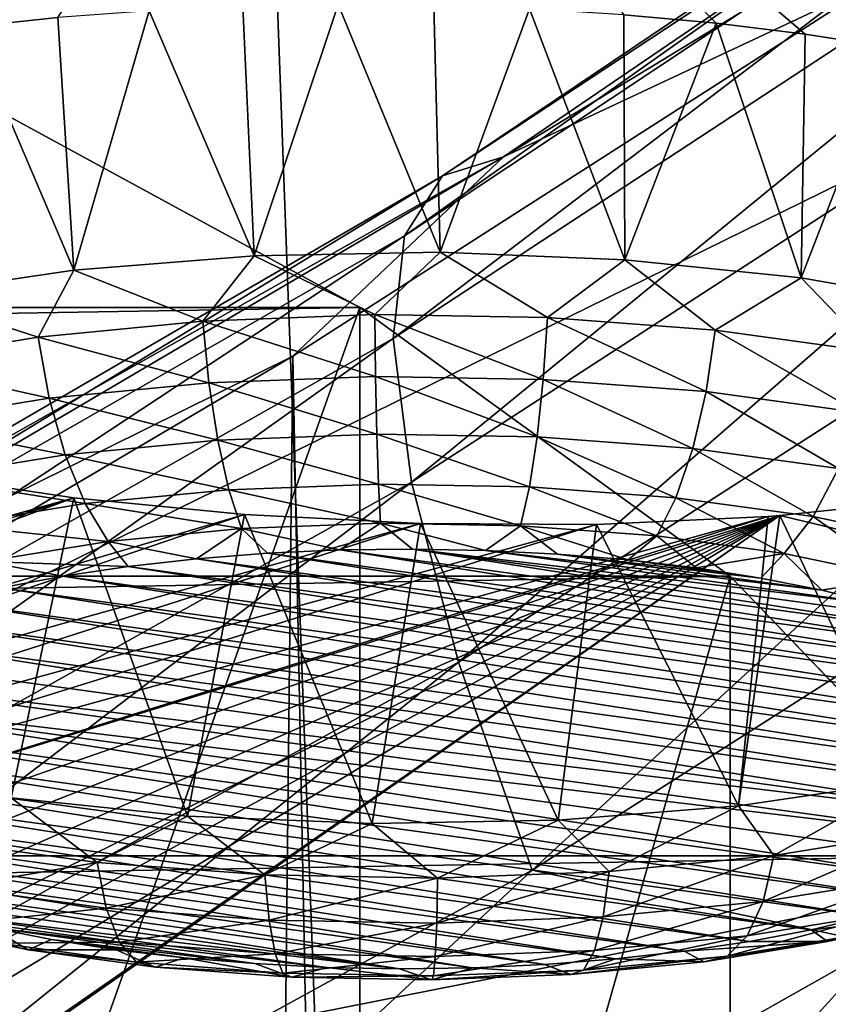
# Model space of a CAD drawing. Header units: millimetres. Extents: x -24 to 24, y 0 to 188.
# Tile 286 of 460: x 8.788 to 9.744, y 137.788 to 138.952. Entities that reach past the tile are written whole.
import ezdxf

# ---------------------------------------------------------------- set-up
doc = ezdxf.new("R2010")
doc.units = ezdxf.units.MM
doc.header["$LTSCALE"] = 58.620611
for name, color, linetype in [('160', 7, 'CONTINUOUS'), ('165', 7, 'CONTINUOUS'), ('169', 7, 'CONTINUOUS'), ('170', 7, 'CONTINUOUS'), ('227', 7, 'CONTINUOUS'), ('279', 7, 'CONTINUOUS'), ('285', 7, 'CONTINUOUS'), ('286', 7, 'CONTINUOUS'), ('287', 7, 'CONTINUOUS'), ('288', 7, 'CONTINUOUS'), ('289', 7, 'CONTINUOUS'), ('31', 7, 'CONTINUOUS'), ('346', 7, 'CONTINUOUS')]:
    doc.layers.add(name, color=color, linetype=linetype)

msp = doc.modelspace()

# ---------------------------------------------------------------- linework, layer by layer
at = {"layer": '160', "color": 7, "linetype": 'CONTINUOUS'}
for points in [[(9.1105, 138.5537, 207.7421), (9.6629, 110.1413, 116.6767), (9.801, 138.9969, 207.9465), (9.1105, 138.5537, 207.7421)], [(9.6629, 110.1413, 116.6767), (10.5271, 110.607, 116.5299), (9.801, 138.9969, 207.9465), (9.6629, 110.1413, 116.6767)], [(8.4286, 138.1523, 207.5564), (8.7983, 109.7218, 116.809), (9.1105, 138.5537, 207.7421), (8.4286, 138.1523, 207.5564)], [(8.7983, 109.7218, 116.809), (9.6629, 110.1413, 116.6767), (9.1105, 138.5537, 207.7421), (8.7983, 109.7218, 116.809)], [(7.935, 109.3477, 116.9269), (8.7983, 109.7218, 116.809), (8.4286, 138.1523, 207.5564), (7.935, 109.3477, 116.9269)]]:
    msp.add_3dface(points, dxfattribs=at)
at = {"layer": '165', "color": 7, "linetype": 'CONTINUOUS'}
for points in [[(13.2011, 140.4506, 117.4982), (6.8726, 137.3402, 108.0969), (4.401, 140.4837, 117.4356), (13.2011, 140.4506, 117.4982)], [(13.1804, 137.3414, 108.1005), (6.8726, 137.3402, 108.0969), (13.2011, 140.4506, 117.4982), (13.1804, 137.3414, 108.1005)]]:
    msp.add_3dface(points, dxfattribs=at)
at = {"layer": '169', "color": 7, "linetype": 'CONTINUOUS'}
for points in [[(10.6996, 133.9622, 212.1443), (8.6714, 133.6929, 211.2902), (10.6344, 138.2221, 210.7215), (10.6996, 133.9622, 212.1443)], [(10.6344, 138.2221, 210.7215), (8.6714, 133.6929, 211.2902), (9.9362, 137.7099, 210.5408), (10.6344, 138.2221, 210.7215)]]:
    msp.add_3dface(points, dxfattribs=at)
at = {"layer": '170', "color": 7, "linetype": 'CONTINUOUS'}
for points in [[(9.3596, 138.7896, 208.1598), (10.5202, 139.58, 208.5283), (9.2873, 138.767, 208.5011), (9.3596, 138.7896, 208.1598)], [(10.5202, 139.58, 208.5283), (10.4453, 139.5464, 208.8681), (9.2873, 138.767, 208.5011), (10.5202, 139.58, 208.5283)], [(9.3596, 138.7896, 208.1598), (10.4982, 139.4832, 208.1704), (10.5202, 139.58, 208.5283), (9.3596, 138.7896, 208.1598)], [(10.4007, 139.4661, 209.2195), (9.2424, 138.696, 208.8544), (10.4453, 139.5464, 208.8681), (10.4007, 139.4661, 209.2195)], [(10.4453, 139.5464, 208.8681), (9.2424, 138.696, 208.8544), (9.2873, 138.767, 208.5011), (10.4453, 139.5464, 208.8681)], [(9.801, 138.9969, 207.9465), (10.4982, 139.4832, 208.1704), (9.3596, 138.7896, 208.1598), (9.801, 138.9969, 207.9465)], [(10.3913, 139.3376, 209.5694), (9.2293, 138.5746, 209.2067), (10.4007, 139.4661, 209.2195), (10.3913, 139.3376, 209.5694)], [(10.4007, 139.4661, 209.2195), (9.2293, 138.5746, 209.2067), (9.2424, 138.696, 208.8544), (10.4007, 139.4661, 209.2195)], [(10.3913, 139.3376, 209.5694), (9.2507, 138.4047, 209.5435), (9.2293, 138.5746, 209.2067), (10.3913, 139.3376, 209.5694)], [(10.4196, 139.1632, 209.9034), (9.2507, 138.4047, 209.5435), (10.3913, 139.3376, 209.5694), (10.4196, 139.1632, 209.9034)], [(10.4196, 139.1632, 209.9034), (9.3063, 138.1922, 209.8509), (9.2507, 138.4047, 209.5435), (10.4196, 139.1632, 209.9034)], [(10.4852, 138.9491, 210.2078), (9.3063, 138.1922, 209.8509), (10.4196, 139.1632, 209.9034), (10.4852, 138.9491, 210.2078)], [(9.1105, 138.5537, 207.7421), (9.801, 138.9969, 207.9465), (9.3596, 138.7896, 208.1598), (9.1105, 138.5537, 207.7421)], [(10.4852, 138.9491, 210.2078), (9.3933, 137.9463, 210.1173), (9.3063, 138.1922, 209.8509), (10.4852, 138.9491, 210.2078)], [(10.5848, 138.7046, 210.4709), (9.3933, 137.9463, 210.1173), (10.4852, 138.9491, 210.2078), (10.5848, 138.7046, 210.4709)], [(8.147, 138.0767, 207.8256), (9.3596, 138.7896, 208.1598), (8.0791, 138.0651, 208.1683), (8.147, 138.0767, 207.8256)], [(9.3596, 138.7896, 208.1598), (9.2873, 138.767, 208.5011), (8.0791, 138.0651, 208.1683), (9.3596, 138.7896, 208.1598)], [(8.147, 138.0767, 207.8256), (9.1105, 138.5537, 207.7421), (9.3596, 138.7896, 208.1598), (8.147, 138.0767, 207.8256)], [(9.2424, 138.696, 208.8544), (8.0353, 138.0036, 208.5236), (9.2873, 138.767, 208.5011), (9.2424, 138.696, 208.8544)], [(9.2873, 138.767, 208.5011), (8.0353, 138.0036, 208.5236), (8.0791, 138.0651, 208.1683), (9.2873, 138.767, 208.5011)], [(10.5848, 138.7046, 210.4709), (9.8062, 137.8581, 210.4176), (9.3933, 137.9463, 210.1173), (10.5848, 138.7046, 210.4709)], [(9.2293, 138.5746, 209.2067), (8.0197, 137.8895, 208.8782), (9.2424, 138.696, 208.8544), (9.2293, 138.5746, 209.2067)], [(9.2424, 138.696, 208.8544), (8.0197, 137.8895, 208.8782), (8.0353, 138.0036, 208.5236), (9.2424, 138.696, 208.8544)], [(9.2293, 138.5746, 209.2067), (8.0348, 137.7243, 209.2177), (8.0197, 137.8895, 208.8782), (9.2293, 138.5746, 209.2067)], [(9.2507, 138.4047, 209.5435), (8.0348, 137.7243, 209.2177), (9.2293, 138.5746, 209.2067), (9.2507, 138.4047, 209.5435)], [(8.4286, 138.1523, 207.5564), (9.1105, 138.5537, 207.7421), (8.147, 138.0767, 207.8256), (8.4286, 138.1523, 207.5564)], [(9.2507, 138.4047, 209.5435), (8.0806, 137.5137, 209.5281), (8.0348, 137.7243, 209.2177), (9.2507, 138.4047, 209.5435)], [(9.3063, 138.1922, 209.8509), (8.0806, 137.5137, 209.5281), (9.2507, 138.4047, 209.5435), (9.3063, 138.1922, 209.8509)], [(9.3063, 138.1922, 209.8509), (8.1546, 137.267, 209.7975), (8.0806, 137.5137, 209.5281), (9.3063, 138.1922, 209.8509)], [(9.3933, 137.9463, 210.1173), (8.1546, 137.267, 209.7975), (9.3063, 138.1922, 209.8509), (9.3933, 137.9463, 210.1173)], [(9.3933, 137.9463, 210.1173), (8.5193, 137.1319, 210.0816), (8.1546, 137.267, 209.7975), (9.3933, 137.9463, 210.1173)], [(9.8062, 137.8581, 210.4176), (8.5193, 137.1319, 210.0816), (9.3933, 137.9463, 210.1173), (9.8062, 137.8581, 210.4176)], [(9.8062, 137.8581, 210.4176), (9.2442, 137.2428, 210.3763), (8.5193, 137.1319, 210.0816), (9.8062, 137.8581, 210.4176)], [(9.9362, 137.7099, 210.5408), (9.2442, 137.2428, 210.3763), (9.8062, 137.8581, 210.4176), (9.9362, 137.7099, 210.5408)]]:
    msp.add_3dface(points, dxfattribs=at)
at = {"layer": '227', "color": 7, "linetype": 'CONTINUOUS'}
for points in [[(9.1899, 138.6114, 237.8494), (8.6366, 138.9125, 238.8042), (-9.1899, 138.6114, 237.8494), (9.1899, 138.6114, 237.8494)], [(9.6276, 138.2937, 236.8416), (9.1899, 138.6114, 237.8494), (-9.6276, 138.2937, 236.8416), (9.6276, 138.2937, 236.8416)], [(-9.6276, 138.2937, 236.8416), (9.1899, 138.6114, 237.8494), (-9.1899, 138.6114, 237.8494), (-9.6276, 138.2937, 236.8416)], [(9.9443, 137.9631, 235.7933), (9.6276, 138.2937, 236.8416), (-9.9443, 137.9631, 235.7933), (9.9443, 137.9631, 235.7933)], [(-9.9443, 137.9631, 235.7933), (9.6276, 138.2937, 236.8416), (-9.6276, 138.2937, 236.8416), (-9.9443, 137.9631, 235.7933)], [(10.1359, 137.624, 234.7178), (9.9443, 137.9631, 235.7933), (-10.1359, 137.624, 234.7178), (10.1359, 137.624, 234.7178)], [(-10.1359, 137.624, 234.7178), (9.9443, 137.9631, 235.7933), (-9.9443, 137.9631, 235.7933), (-10.1359, 137.624, 234.7178)]]:
    msp.add_3dface(points, dxfattribs=at)
at = {"layer": '279', "color": 7, "linetype": 'CONTINUOUS'}
for points in [[(7.4242, 139.666, 251.6695), (6.8428, 138.865, 248.8357), (9.1452, 139.4213, 250.8932), (7.4242, 139.666, 251.6695)], [(9.1452, 139.4213, 250.8932), (6.8428, 138.865, 248.8357), (8.1951, 138.8062, 248.7339), (9.1452, 139.4213, 250.8932)], [(8.304, 138.8534, 248.9155), (9.1452, 139.4213, 250.8932), (8.1951, 138.8062, 248.7339), (8.304, 138.8534, 248.9155)], [(8.4506, 138.8955, 249.0786), (9.1452, 139.4213, 250.8932), (8.304, 138.8534, 248.9155), (8.4506, 138.8955, 249.0786)], [(8.6299, 138.9299, 249.2132), (9.1452, 139.4213, 250.8932), (8.4506, 138.8955, 249.0786), (8.6299, 138.9299, 249.2132)], [(8.7288, 138.9434, 249.2672), (9.1452, 139.4213, 250.8932), (8.6299, 138.9299, 249.2132), (8.7288, 138.9434, 249.2672)], [(8.8328, 138.9542, 249.3115), (9.1452, 139.4213, 250.8932), (8.7288, 138.9434, 249.2672), (8.8328, 138.9542, 249.3115)], [(10.7782, 139.1269, 249.9597), (9.1452, 139.4213, 250.8932), (10.083, 138.8563, 249.0404), (10.7782, 139.1269, 249.9597)], [(10.083, 138.8563, 249.0404), (9.1452, 139.4213, 250.8932), (10.0015, 138.8795, 249.1156), (10.083, 138.8563, 249.0404)], [(10.0015, 138.8795, 249.1156), (9.1452, 139.4213, 250.8932), (9.9127, 138.9004, 249.1827), (10.0015, 138.8795, 249.1156)], [(9.9127, 138.9004, 249.1827), (9.1452, 139.4213, 250.8932), (9.8173, 138.9188, 249.2412), (9.9127, 138.9004, 249.1827)], [(9.8173, 138.9188, 249.2412), (9.1452, 139.4213, 250.8932), (9.7164, 138.9345, 249.2902), (9.8173, 138.9188, 249.2412)], [(9.7164, 138.9345, 249.2902), (9.1452, 139.4213, 250.8932), (9.6109, 138.9475, 249.3296), (9.7164, 138.9345, 249.2902)], [(9.6109, 138.9475, 249.3296), (9.1452, 139.4213, 250.8932), (9.5019, 138.9575, 249.3588), (9.6109, 138.9475, 249.3296)], [(8.8514, 138.3865, 247.2213), (8.6618, 138.4149, 247.3049), (7.5516, 138.0213, 245.4662), (8.8514, 138.3865, 247.2213)], [(7.6767, 138.0102, 245.4481), (8.8514, 138.3865, 247.2213), (7.5516, 138.0213, 245.4662), (7.6767, 138.0102, 245.4481)], [(7.7993, 137.9966, 245.4185), (8.8514, 138.3865, 247.2213), (7.6767, 138.0102, 245.4481), (7.7993, 137.9966, 245.4185)], [(9.0534, 138.3666, 247.1725), (8.8514, 138.3865, 247.2213), (7.7993, 137.9966, 245.4185), (9.0534, 138.3666, 247.1725)], [(9.6864, 138.3653, 247.2506), (10.7859, 138.1028, 246.4183), (9.865, 138.3843, 247.343), (9.6864, 138.3653, 247.2506)], [(7.9182, 137.9805, 245.3777), (9.0534, 138.3666, 247.1725), (7.7993, 137.9966, 245.4185), (7.9182, 137.9805, 245.3777)], [(9.2614, 138.3559, 247.16), (9.0534, 138.3666, 247.1725), (7.9182, 137.9805, 245.3777), (9.2614, 138.3559, 247.16)], [(9.6726, 138.3642, 247.245), (9.4695, 138.3549, 247.1841), (8.141, 137.9415, 245.2642), (9.6726, 138.3642, 247.245)], [(8.2429, 137.919, 245.1924), (9.6726, 138.3642, 247.245), (8.141, 137.9415, 245.2642), (8.2429, 137.919, 245.1924)], [(9.6864, 138.3653, 247.2506), (9.6726, 138.3642, 247.245), (8.2429, 137.919, 245.1924), (9.6864, 138.3653, 247.2506)], [(8.3373, 137.8947, 245.1115), (9.6864, 138.3653, 247.2506), (8.2429, 137.919, 245.1924), (8.3373, 137.8947, 245.1115)], [(8.4232, 137.8688, 245.0221), (9.6864, 138.3653, 247.2506), (8.3373, 137.8947, 245.1115), (8.4232, 137.8688, 245.0221)], [(8.5001, 137.8416, 244.925), (9.6864, 138.3653, 247.2506), (8.4232, 137.8688, 245.0221), (8.5001, 137.8416, 244.925)], [(8.5671, 137.8133, 244.8211), (9.6864, 138.3653, 247.2506), (8.5001, 137.8416, 244.925), (8.5671, 137.8133, 244.8211)], [(8.6236, 137.7843, 244.7114), (9.6864, 138.3653, 247.2506), (8.5671, 137.8133, 244.8211), (8.6236, 137.7843, 244.7114)], [(8.669, 137.755, 244.5976), (9.6864, 138.3653, 247.2506), (8.6236, 137.7843, 244.7114), (8.669, 137.755, 244.5976)], [(8.7249, 137.6978, 244.3658), (9.6864, 138.3653, 247.2506), (8.669, 137.755, 244.5976), (8.7249, 137.6978, 244.3658)], [(8.7262, 137.6957, 244.3568), (9.6864, 138.3653, 247.2506), (8.7249, 137.6978, 244.3658), (8.7262, 137.6957, 244.3568)], [(9.6864, 138.3653, 247.2506), (8.7262, 137.6957, 244.3568), (10.7859, 138.1028, 246.4183), (9.6864, 138.3653, 247.2506)], [(8.0325, 137.9621, 245.3261), (9.2614, 138.3559, 247.16), (7.9182, 137.9805, 245.3777), (8.0325, 137.9621, 245.3261)], [(9.4695, 138.3549, 247.1841), (9.2614, 138.3559, 247.16), (8.0325, 137.9621, 245.3261), (9.4695, 138.3549, 247.1841)], [(8.141, 137.9415, 245.2642), (9.4695, 138.3549, 247.1841), (8.0325, 137.9621, 245.3261), (8.141, 137.9415, 245.2642)], [(8.7262, 137.6957, 244.3568), (9.5781, 137.4602, 243.6099), (10.7859, 138.1028, 246.4183), (8.7262, 137.6957, 244.3568)], [(10.7859, 138.1028, 246.4183), (9.5781, 137.4602, 243.6099), (11.8022, 137.8132, 245.4991), (10.7859, 138.1028, 246.4183)], [(9.5781, 137.4602, 243.6099), (10.3618, 137.2048, 242.8014), (11.8022, 137.8132, 245.4991), (9.5781, 137.4602, 243.6099)]]:
    msp.add_3dface(points, dxfattribs=at)
at = {"layer": '285', "color": 7, "linetype": 'CONTINUOUS'}
for points in [[(9.164, 138.9695, 249.383), (9.0514, 138.9673, 249.3697), (9.0647, 138.6726, 249.4369), (9.164, 138.9695, 249.383)], [(9.2846, 138.6767, 249.4501), (9.164, 138.9695, 249.383), (9.0647, 138.6726, 249.4369), (9.2846, 138.6767, 249.4501)], [(9.2773, 138.9685, 249.3856), (9.164, 138.9695, 249.383), (9.2846, 138.6767, 249.4501), (9.2773, 138.9685, 249.3856)], [(9.3903, 138.9645, 249.3775), (9.2773, 138.9685, 249.3856), (9.2846, 138.6767, 249.4501), (9.3903, 138.9645, 249.3775)], [(8.9406, 138.9622, 249.3458), (8.8328, 138.9542, 249.3115), (8.8517, 138.6556, 249.3832), (8.9406, 138.9622, 249.3458)], [(9.0647, 138.6726, 249.4369), (8.9406, 138.9622, 249.3458), (8.8517, 138.6556, 249.3832), (9.0647, 138.6726, 249.4369)], [(9.0514, 138.9673, 249.3697), (8.9406, 138.9622, 249.3458), (9.0647, 138.6726, 249.4369), (9.0514, 138.9673, 249.3697)], [(9.503, 138.6678, 249.422), (9.3903, 138.9645, 249.3775), (9.2846, 138.6767, 249.4501), (9.503, 138.6678, 249.422)], [(9.5019, 138.9575, 249.3588), (9.3903, 138.9645, 249.3775), (9.503, 138.6678, 249.422), (9.5019, 138.9575, 249.3588)], [(9.6109, 138.9475, 249.3296), (9.5019, 138.9575, 249.3588), (9.503, 138.6678, 249.422), (9.6109, 138.9475, 249.3296)], [(8.8328, 138.9542, 249.3115), (8.7288, 138.9434, 249.2672), (8.8517, 138.6556, 249.3832), (8.8328, 138.9542, 249.3115)], [(9.7114, 138.6464, 249.3539), (9.6109, 138.9475, 249.3296), (9.503, 138.6678, 249.422), (9.7114, 138.6464, 249.3539)], [(9.7164, 138.9345, 249.2902), (9.6109, 138.9475, 249.3296), (9.7114, 138.6464, 249.3539), (9.7164, 138.9345, 249.2902)], [(8.8517, 138.6556, 249.3832), (8.7288, 138.9434, 249.2672), (8.6538, 138.6265, 249.2908), (8.8517, 138.6556, 249.3832)], [(9.8173, 138.9188, 249.2412), (9.7164, 138.9345, 249.2902), (9.7114, 138.6464, 249.3539), (9.8173, 138.9188, 249.2412)], [(9.9019, 138.6131, 249.2483), (9.8173, 138.9188, 249.2412), (9.7114, 138.6464, 249.3539), (9.9019, 138.6131, 249.2483)]]:
    msp.add_3dface(points, dxfattribs=at)
at = {"layer": '286', "color": 7, "linetype": 'CONTINUOUS'}
for points in [[(9.2846, 138.6767, 249.4501), (9.0647, 138.6726, 249.4369), (9.2073, 138.6031, 249.4571), (9.2846, 138.6767, 249.4501)], [(9.4115, 138.5994, 249.4457), (9.2846, 138.6767, 249.4501), (9.2073, 138.6031, 249.4571), (9.4115, 138.5994, 249.4457)], [(9.503, 138.6678, 249.422), (9.2846, 138.6767, 249.4501), (9.4115, 138.5994, 249.4457), (9.503, 138.6678, 249.422)], [(9.0647, 138.6726, 249.4369), (8.8517, 138.6556, 249.3832), (9.0043, 138.5953, 249.4326), (9.0647, 138.6726, 249.4369)], [(9.2073, 138.6031, 249.4571), (9.0647, 138.6726, 249.4369), (9.0043, 138.5953, 249.4326), (9.2073, 138.6031, 249.4571)], [(9.61, 138.5846, 249.3986), (9.503, 138.6678, 249.422), (9.4115, 138.5994, 249.4457), (9.61, 138.5846, 249.3986)], [(9.7114, 138.6464, 249.3539), (9.503, 138.6678, 249.422), (9.61, 138.5846, 249.3986), (9.7114, 138.6464, 249.3539)], [(8.8517, 138.6556, 249.3832), (8.6538, 138.6265, 249.2908), (8.8096, 138.5765, 249.373), (8.8517, 138.6556, 249.3832)], [(9.0043, 138.5953, 249.4326), (8.8517, 138.6556, 249.3832), (8.8096, 138.5765, 249.373), (9.0043, 138.5953, 249.4326)], [(9.796, 138.5591, 249.3176), (9.7114, 138.6464, 249.3539), (9.61, 138.5846, 249.3986), (9.796, 138.5591, 249.3176)], [(9.9019, 138.6131, 249.2483), (9.7114, 138.6464, 249.3539), (9.796, 138.5591, 249.3176), (9.9019, 138.6131, 249.2483)], [(8.8096, 138.5765, 249.373), (8.6538, 138.6265, 249.2908), (8.6296, 138.5473, 249.2802), (8.8096, 138.5765, 249.373)], [(9.0043, 138.5953, 249.4326), (8.8096, 138.5765, 249.373), (9.0114, 138.5224, 249.4221), (9.0043, 138.5953, 249.4326)], [(9.2073, 138.6031, 249.4571), (9.0043, 138.5953, 249.4326), (9.2084, 138.5299, 249.4459), (9.2073, 138.6031, 249.4571)], [(9.2084, 138.5299, 249.4459), (9.0043, 138.5953, 249.4326), (9.0114, 138.5224, 249.4221), (9.2084, 138.5299, 249.4459)], [(9.4115, 138.5994, 249.4457), (9.2073, 138.6031, 249.4571), (9.4065, 138.5264, 249.4348), (9.4115, 138.5994, 249.4457)], [(9.4065, 138.5264, 249.4348), (9.2073, 138.6031, 249.4571), (9.2084, 138.5299, 249.4459), (9.4065, 138.5264, 249.4348)], [(9.5992, 138.512, 249.3891), (9.4115, 138.5994, 249.4457), (9.4065, 138.5264, 249.4348), (9.5992, 138.512, 249.3891)], [(9.61, 138.5846, 249.3986), (9.4115, 138.5994, 249.4457), (9.5992, 138.512, 249.3891), (9.61, 138.5846, 249.3986)], [(9.7797, 138.4872, 249.3104), (9.61, 138.5846, 249.3986), (9.5992, 138.512, 249.3891), (9.7797, 138.4872, 249.3104)], [(9.796, 138.5591, 249.3176), (9.61, 138.5846, 249.3986), (9.7797, 138.4872, 249.3104), (9.796, 138.5591, 249.3176)], [(8.8096, 138.5765, 249.373), (8.6296, 138.5473, 249.2802), (8.8224, 138.5041, 249.3642), (8.8096, 138.5765, 249.373)], [(9.0114, 138.5224, 249.4221), (8.8096, 138.5765, 249.373), (8.8224, 138.5041, 249.3642), (9.0114, 138.5224, 249.4221)], [(8.8224, 138.5041, 249.3642), (8.6296, 138.5473, 249.2802), (8.6478, 138.4757, 249.2742), (8.8224, 138.5041, 249.3642)], [(9.2084, 138.5299, 249.4459), (9.0114, 138.5224, 249.4221), (9.21, 138.4617, 249.417), (9.2084, 138.5299, 249.4459)], [(9.4065, 138.5264, 249.4348), (9.2084, 138.5299, 249.4459), (9.3993, 138.4583, 249.4064), (9.4065, 138.5264, 249.4348)], [(9.3993, 138.4583, 249.4064), (9.2084, 138.5299, 249.4459), (9.21, 138.4617, 249.417), (9.3993, 138.4583, 249.4064)], [(9.5833, 138.4446, 249.3628), (9.4065, 138.5264, 249.4348), (9.3993, 138.4583, 249.4064), (9.5833, 138.4446, 249.3628)], [(9.5992, 138.512, 249.3891), (9.4065, 138.5264, 249.4348), (9.5833, 138.4446, 249.3628), (9.5992, 138.512, 249.3891)], [(9.0114, 138.5224, 249.4221), (8.8224, 138.5041, 249.3642), (9.0218, 138.4545, 249.3943), (9.0114, 138.5224, 249.4221)], [(9.21, 138.4617, 249.417), (9.0114, 138.5224, 249.4221), (9.0218, 138.4545, 249.3943), (9.21, 138.4617, 249.417)], [(8.8224, 138.5041, 249.3642), (8.6478, 138.4757, 249.2742), (8.8413, 138.4371, 249.339), (8.8224, 138.5041, 249.3642)], [(9.0218, 138.4545, 249.3943), (8.8224, 138.5041, 249.3642), (8.8413, 138.4371, 249.339), (9.0218, 138.4545, 249.3943)], [(9.7558, 138.4209, 249.2877), (9.5992, 138.512, 249.3891), (9.5833, 138.4446, 249.3628), (9.7558, 138.4209, 249.2877)], [(9.7797, 138.4872, 249.3104), (9.5992, 138.512, 249.3891), (9.7558, 138.4209, 249.2877), (9.7797, 138.4872, 249.3104)], [(8.8413, 138.4371, 249.339), (8.6478, 138.4757, 249.2742), (8.6745, 138.4099, 249.253), (8.8413, 138.4371, 249.339)], [(9.21, 138.4617, 249.417), (9.0218, 138.4545, 249.3943), (9.212, 138.4026, 249.3724), (9.21, 138.4617, 249.417)], [(9.3993, 138.4583, 249.4064), (9.21, 138.4617, 249.417), (9.3902, 138.3995, 249.3624), (9.3993, 138.4583, 249.4064)], [(9.3902, 138.3995, 249.3624), (9.21, 138.4617, 249.417), (9.212, 138.4026, 249.3724), (9.3902, 138.3995, 249.3624)], [(9.5634, 138.3865, 249.3213), (9.3993, 138.4583, 249.4064), (9.3902, 138.3995, 249.3624), (9.5634, 138.3865, 249.3213)], [(9.5833, 138.4446, 249.3628), (9.3993, 138.4583, 249.4064), (9.5634, 138.3865, 249.3213), (9.5833, 138.4446, 249.3628)], [(9.0218, 138.4545, 249.3943), (8.8413, 138.4371, 249.339), (9.0349, 138.3959, 249.351), (9.0218, 138.4545, 249.3943)], [(9.212, 138.4026, 249.3724), (9.0218, 138.4545, 249.3943), (9.0349, 138.3959, 249.351), (9.212, 138.4026, 249.3724)], [(9.7258, 138.3642, 249.2506), (9.5833, 138.4446, 249.3628), (9.5634, 138.3865, 249.3213), (9.7258, 138.3642, 249.2506)], [(9.7558, 138.4209, 249.2877), (9.5833, 138.4446, 249.3628), (9.7258, 138.3642, 249.2506), (9.7558, 138.4209, 249.2877)], [(8.8413, 138.4371, 249.339), (8.6745, 138.4099, 249.253), (8.865, 138.3795, 249.2989), (8.8413, 138.4371, 249.339)], [(9.0349, 138.3959, 249.351), (8.8413, 138.4371, 249.339), (8.865, 138.3795, 249.2989), (9.0349, 138.3959, 249.351)], [(9.8718, 138.3333, 249.1526), (9.7558, 138.4209, 249.2877), (9.7258, 138.3642, 249.2506), (9.8718, 138.3333, 249.1526)], [(8.865, 138.3795, 249.2989), (8.6745, 138.4099, 249.253), (8.708, 138.3539, 249.218), (8.865, 138.3795, 249.2989)], [(9.2143, 138.3563, 249.3146), (9.212, 138.4026, 249.3724), (9.0349, 138.3959, 249.351), (9.2143, 138.3563, 249.3146)], [(9.2143, 138.3563, 249.3146), (9.3798, 138.3534, 249.3053), (9.212, 138.4026, 249.3724), (9.2143, 138.3563, 249.3146)], [(9.3798, 138.3534, 249.3053), (9.3902, 138.3995, 249.3624), (9.212, 138.4026, 249.3724), (9.3798, 138.3534, 249.3053)], [(9.3798, 138.3534, 249.3053), (9.5407, 138.3414, 249.2672), (9.3902, 138.3995, 249.3624), (9.3798, 138.3534, 249.3053)], [(9.5407, 138.3414, 249.2672), (9.5634, 138.3865, 249.3213), (9.3902, 138.3995, 249.3624), (9.5407, 138.3414, 249.2672)], [(9.0499, 138.3501, 249.2947), (9.0349, 138.3959, 249.351), (8.865, 138.3795, 249.2989), (9.0499, 138.3501, 249.2947)], [(9.0499, 138.3501, 249.2947), (9.2143, 138.3563, 249.3146), (9.0349, 138.3959, 249.351), (9.0499, 138.3501, 249.2947)], [(9.5407, 138.3414, 249.2672), (9.6914, 138.3207, 249.2015), (9.5634, 138.3865, 249.3213), (9.5407, 138.3414, 249.2672)], [(9.6914, 138.3207, 249.2015), (9.7258, 138.3642, 249.2506), (9.5634, 138.3865, 249.3213), (9.6914, 138.3207, 249.2015)], [(8.8921, 138.3348, 249.2464), (8.865, 138.3795, 249.2989), (8.708, 138.3539, 249.218), (8.8921, 138.3348, 249.2464)], [(8.8921, 138.3348, 249.2464), (9.0499, 138.3501, 249.2947), (8.865, 138.3795, 249.2989), (8.8921, 138.3348, 249.2464)], [(9.6914, 138.3207, 249.2015), (9.827, 138.292, 249.1105), (9.7258, 138.3642, 249.2506), (9.6914, 138.3207, 249.2015)], [(9.827, 138.292, 249.1105), (9.8718, 138.3333, 249.1526), (9.7258, 138.3642, 249.2506), (9.827, 138.292, 249.1105)], [(8.7463, 138.3111, 249.1712), (8.8921, 138.3348, 249.2464), (8.708, 138.3539, 249.218), (8.7463, 138.3111, 249.1712)], [(9.0499, 138.3501, 249.2947), (9.1659, 138.3247, 249.2445), (9.2143, 138.3563, 249.3146), (9.0499, 138.3501, 249.2947)], [(9.1659, 138.3247, 249.2445), (9.2522, 138.3258, 249.248), (9.2143, 138.3563, 249.3146), (9.1659, 138.3247, 249.2445)], [(9.2522, 138.3258, 249.248), (9.3384, 138.3242, 249.243), (9.2143, 138.3563, 249.3146), (9.2522, 138.3258, 249.248)], [(9.2143, 138.3563, 249.3146), (9.3384, 138.3242, 249.243), (9.3798, 138.3534, 249.3053), (9.2143, 138.3563, 249.3146)], [(9.3384, 138.3242, 249.243), (9.4236, 138.3199, 249.2293), (9.3798, 138.3534, 249.3053), (9.3384, 138.3242, 249.243)], [(9.4236, 138.3199, 249.2293), (9.5069, 138.313, 249.2072), (9.3798, 138.3534, 249.3053), (9.4236, 138.3199, 249.2293)], [(9.3798, 138.3534, 249.3053), (9.5069, 138.313, 249.2072), (9.5407, 138.3414, 249.2672), (9.3798, 138.3534, 249.3053)], [(8.8921, 138.3348, 249.2464), (8.9968, 138.3144, 249.2118), (9.0499, 138.3501, 249.2947), (8.8921, 138.3348, 249.2464)], [(8.9968, 138.3144, 249.2118), (9.0804, 138.3209, 249.2324), (9.0499, 138.3501, 249.2947), (8.9968, 138.3144, 249.2118)], [(9.0804, 138.3209, 249.2324), (9.1659, 138.3247, 249.2445), (9.0499, 138.3501, 249.2947), (9.0804, 138.3209, 249.2324)], [(9.5069, 138.313, 249.2072), (9.5873, 138.3034, 249.177), (9.5407, 138.3414, 249.2672), (9.5069, 138.313, 249.2072)], [(9.5407, 138.3414, 249.2672), (9.5873, 138.3034, 249.177), (9.6914, 138.3207, 249.2015), (9.5407, 138.3414, 249.2672)], [(8.7463, 138.3111, 249.1712), (8.9158, 138.3053, 249.1829), (8.8921, 138.3348, 249.2464), (8.7463, 138.3111, 249.1712)], [(8.9158, 138.3053, 249.1829), (8.9968, 138.3144, 249.2118), (8.8921, 138.3348, 249.2464), (8.9158, 138.3053, 249.1829)], [(9.5873, 138.3034, 249.177), (9.6639, 138.2914, 249.1389), (9.6914, 138.3207, 249.2015), (9.5873, 138.3034, 249.177)], [(9.6639, 138.2914, 249.1389), (9.7359, 138.2771, 249.0933), (9.6914, 138.3207, 249.2015), (9.6639, 138.2914, 249.1389)], [(9.6914, 138.3207, 249.2015), (9.7359, 138.2771, 249.0933), (9.827, 138.292, 249.1105), (9.6914, 138.3207, 249.2015)], [(8.8385, 138.2937, 249.1462), (8.9158, 138.3053, 249.1829), (8.7463, 138.3111, 249.1712), (8.8385, 138.2937, 249.1462)], [(8.7656, 138.2798, 249.102), (8.8385, 138.2937, 249.1462), (8.7463, 138.3111, 249.1712), (8.7656, 138.2798, 249.102)], [(9.7359, 138.2771, 249.0933), (9.8025, 138.2605, 249.0408), (9.827, 138.292, 249.1105), (9.7359, 138.2771, 249.0933)]]:
    msp.add_3dface(points, dxfattribs=at)
at = {"layer": '287', "color": 7, "linetype": 'CONTINUOUS'}
for points in [[(10.0015, 138.1764, 248.7742), (9.0804, 138.3209, 249.2324), (8.9968, 138.3144, 249.2118), (10.0015, 138.1764, 248.7742)], [(9.9631, 138.1997, 248.8479), (9.1659, 138.3247, 249.2445), (9.0804, 138.3209, 249.2324), (9.9631, 138.1997, 248.8479)], [(10.0015, 138.1764, 248.7742), (9.9631, 138.1997, 248.8479), (9.0804, 138.3209, 249.2324), (10.0015, 138.1764, 248.7742)], [(9.9167, 138.2216, 248.9175), (9.2522, 138.3258, 249.248), (9.1659, 138.3247, 249.2445), (9.9167, 138.2216, 248.9175)], [(9.9631, 138.1997, 248.8479), (9.9167, 138.2216, 248.9175), (9.1659, 138.3247, 249.2445), (9.9631, 138.1997, 248.8479)], [(9.9167, 138.2216, 248.9175), (9.863, 138.242, 248.982), (9.2522, 138.3258, 249.248), (9.9167, 138.2216, 248.9175)], [(9.863, 138.242, 248.982), (9.8025, 138.2605, 249.0408), (9.2522, 138.3258, 249.248), (9.863, 138.242, 248.982)], [(9.8025, 138.2605, 249.0408), (9.3384, 138.3242, 249.243), (9.2522, 138.3258, 249.248), (9.8025, 138.2605, 249.0408)], [(9.8025, 138.2605, 249.0408), (9.7359, 138.2771, 249.0933), (9.3384, 138.3242, 249.243), (9.8025, 138.2605, 249.0408)], [(9.7359, 138.2771, 249.0933), (9.4236, 138.3199, 249.2293), (9.3384, 138.3242, 249.243), (9.7359, 138.2771, 249.0933)], [(9.7359, 138.2771, 249.0933), (9.6639, 138.2914, 249.1389), (9.4236, 138.3199, 249.2293), (9.7359, 138.2771, 249.0933)], [(9.6639, 138.2914, 249.1389), (9.5069, 138.313, 249.2072), (9.4236, 138.3199, 249.2293), (9.6639, 138.2914, 249.1389)], [(10.0532, 138.1269, 248.6171), (8.9158, 138.3053, 249.1829), (8.8385, 138.2937, 249.1462), (10.0532, 138.1269, 248.6171)], [(10.0317, 138.1521, 248.6969), (8.9968, 138.3144, 249.2118), (8.9158, 138.3053, 249.1829), (10.0317, 138.1521, 248.6969)], [(10.0532, 138.1269, 248.6171), (10.0317, 138.1521, 248.6969), (8.9158, 138.3053, 249.1829), (10.0532, 138.1269, 248.6171)], [(10.0317, 138.1521, 248.6969), (10.0015, 138.1764, 248.7742), (8.9968, 138.3144, 249.2118), (10.0317, 138.1521, 248.6969)], [(9.6639, 138.2914, 249.1389), (9.5873, 138.3034, 249.177), (9.5069, 138.313, 249.2072), (9.6639, 138.2914, 249.1389)], [(10.0659, 138.1012, 248.5356), (8.8385, 138.2937, 249.1462), (8.7656, 138.2798, 249.102), (10.0659, 138.1012, 248.5356)], [(10.0659, 138.1012, 248.5356), (10.0532, 138.1269, 248.6171), (8.8385, 138.2937, 249.1462), (10.0659, 138.1012, 248.5356)], [(10.0696, 138.0753, 248.4533), (8.7656, 138.2798, 249.102), (8.698, 138.2636, 249.0507), (10.0696, 138.0753, 248.4533)], [(10.0696, 138.0753, 248.4533), (10.0659, 138.1012, 248.5356), (8.7656, 138.2798, 249.102), (10.0696, 138.0753, 248.4533)], [(10.0642, 138.0493, 248.3711), (8.698, 138.2636, 249.0507), (8.6363, 138.2454, 248.993), (10.0642, 138.0493, 248.3711)], [(10.0642, 138.0493, 248.3711), (10.0696, 138.0753, 248.4533), (8.698, 138.2636, 249.0507), (10.0642, 138.0493, 248.3711)], [(10.0498, 138.0237, 248.2898), (8.6363, 138.2454, 248.993), (8.5813, 138.2254, 248.9294), (10.0498, 138.0237, 248.2898)], [(10.0498, 138.0237, 248.2898), (10.0642, 138.0493, 248.3711), (8.6363, 138.2454, 248.993), (10.0498, 138.0237, 248.2898)], [(10.0266, 137.9987, 248.2105), (8.5813, 138.2254, 248.9294), (8.5337, 138.2037, 248.8607), (10.0266, 137.9987, 248.2105)], [(10.0266, 137.9987, 248.2105), (10.0498, 138.0237, 248.2898), (8.5813, 138.2254, 248.9294), (10.0266, 137.9987, 248.2105)], [(10.0266, 137.9987, 248.2105), (8.5337, 138.2037, 248.8607), (8.494, 138.1808, 248.7881), (10.0266, 137.9987, 248.2105)], [(9.995, 137.9747, 248.1343), (8.494, 138.1808, 248.7881), (8.4624, 138.1568, 248.7118), (9.995, 137.9747, 248.1343)], [(9.995, 137.9747, 248.1343), (10.0266, 137.9987, 248.2105), (8.494, 138.1808, 248.7881), (9.995, 137.9747, 248.1343)], [(8.4392, 138.1318, 248.6325), (9.9077, 137.9301, 247.9929), (8.4624, 138.1568, 248.7118), (8.4392, 138.1318, 248.6325)], [(9.9553, 137.9518, 248.0616), (9.995, 137.9747, 248.1343), (8.4624, 138.1568, 248.7118), (9.9553, 137.9518, 248.0616)], [(9.9077, 137.9301, 247.9929), (9.9553, 137.9518, 248.0616), (8.4624, 138.1568, 248.7118), (9.9077, 137.9301, 247.9929)], [(8.4248, 138.1061, 248.5512), (9.8527, 137.9101, 247.9293), (8.4392, 138.1318, 248.6325), (8.4248, 138.1061, 248.5512)], [(9.8527, 137.9101, 247.9293), (9.9077, 137.9301, 247.9929), (8.4392, 138.1318, 248.6325), (9.8527, 137.9101, 247.9293)], [(8.4194, 138.0802, 248.469), (9.791, 137.8919, 247.8716), (8.4248, 138.1061, 248.5512), (8.4194, 138.0802, 248.469)], [(9.791, 137.8919, 247.8716), (9.8527, 137.9101, 247.9293), (8.4248, 138.1061, 248.5512), (9.791, 137.8919, 247.8716)], [(9.7234, 137.8757, 247.8204), (9.791, 137.8919, 247.8716), (8.4194, 138.0802, 248.469), (9.7234, 137.8757, 247.8204)], [(8.4231, 138.0543, 248.3867), (9.7234, 137.8757, 247.8204), (8.4194, 138.0802, 248.469), (8.4231, 138.0543, 248.3867)], [(9.6505, 137.8617, 247.7761), (9.7234, 137.8757, 247.8204), (8.4231, 138.0543, 248.3867), (9.6505, 137.8617, 247.7761)], [(8.4358, 138.0286, 248.3052), (9.6505, 137.8617, 247.7761), (8.4231, 138.0543, 248.3867), (8.4358, 138.0286, 248.3052)], [(9.5732, 137.8502, 247.7394), (9.6505, 137.8617, 247.7761), (8.4358, 138.0286, 248.3052), (9.5732, 137.8502, 247.7394)], [(8.4573, 138.0034, 248.2254), (9.5732, 137.8502, 247.7394), (8.4358, 138.0286, 248.3052), (8.4573, 138.0034, 248.2254)], [(9.4922, 137.8411, 247.7105), (9.5732, 137.8502, 247.7394), (8.4573, 138.0034, 248.2254), (9.4922, 137.8411, 247.7105)], [(8.4875, 137.9791, 248.1482), (9.4922, 137.8411, 247.7105), (8.4573, 138.0034, 248.2254), (8.4875, 137.9791, 248.1482)], [(9.4086, 137.8346, 247.69), (9.4922, 137.8411, 247.7105), (8.4875, 137.9791, 248.1482), (9.4086, 137.8346, 247.69)], [(8.5259, 137.9558, 248.0744), (9.4086, 137.8346, 247.69), (8.4875, 137.9791, 248.1482), (8.5259, 137.9558, 248.0744)], [(9.3231, 137.8308, 247.6778), (9.4086, 137.8346, 247.69), (8.5259, 137.9558, 248.0744), (9.3231, 137.8308, 247.6778)], [(8.5723, 137.9339, 248.0048), (9.3231, 137.8308, 247.6778), (8.5259, 137.9558, 248.0744), (8.5723, 137.9339, 248.0048)], [(9.2368, 137.8296, 247.6743), (9.3231, 137.8308, 247.6778), (8.5723, 137.9339, 248.0048), (9.2368, 137.8296, 247.6743)], [(8.626, 137.9135, 247.9403), (9.2368, 137.8296, 247.6743), (8.5723, 137.9339, 248.0048), (8.626, 137.9135, 247.9403)], [(8.6865, 137.895, 247.8815), (9.2368, 137.8296, 247.6743), (8.626, 137.9135, 247.9403), (8.6865, 137.895, 247.8815)], [(9.1506, 137.8312, 247.6794), (9.2368, 137.8296, 247.6743), (8.6865, 137.895, 247.8815), (9.1506, 137.8312, 247.6794)], [(8.7531, 137.8784, 247.829), (9.1506, 137.8312, 247.6794), (8.6865, 137.895, 247.8815), (8.7531, 137.8784, 247.829)], [(9.0654, 137.8356, 247.693), (9.1506, 137.8312, 247.6794), (8.7531, 137.8784, 247.829), (9.0654, 137.8356, 247.693)], [(8.8251, 137.8641, 247.7835), (9.0654, 137.8356, 247.693), (8.7531, 137.8784, 247.829), (8.8251, 137.8641, 247.7835)], [(8.9821, 137.8425, 247.7151), (9.0654, 137.8356, 247.693), (8.8251, 137.8641, 247.7835), (8.9821, 137.8425, 247.7151)], [(8.9017, 137.8521, 247.7454), (8.9821, 137.8425, 247.7151), (8.8251, 137.8641, 247.7835), (8.9017, 137.8521, 247.7454)]]:
    msp.add_3dface(points, dxfattribs=at)
at = {"layer": '288', "color": 7, "linetype": 'CONTINUOUS'}
for points in [[(9.6373, 138.0223, 247.3745), (9.8352, 138.0514, 247.4668), (9.6794, 137.9633, 247.4282), (9.6373, 138.0223, 247.3745)], [(9.6794, 137.9633, 247.4282), (9.8352, 138.0514, 247.4668), (9.8594, 137.9926, 247.5209), (9.6794, 137.9633, 247.4282)], [(8.693, 137.9808, 247.4836), (8.7776, 138.0315, 247.4037), (8.879, 137.9552, 247.4025), (8.693, 137.9808, 247.4836)], [(8.7776, 138.0315, 247.4037), (8.986, 138.01, 247.3356), (8.879, 137.9552, 247.4025), (8.7776, 138.0315, 247.4037)], [(9.4243, 138.0053, 247.3207), (9.6373, 138.0223, 247.3745), (9.4847, 137.9445, 247.3685), (9.4243, 138.0053, 247.3207)], [(9.4847, 137.9445, 247.3685), (9.6373, 138.0223, 247.3745), (9.6794, 137.9633, 247.4282), (9.4847, 137.9445, 247.3685)], [(8.879, 137.9552, 247.4025), (8.986, 138.01, 247.3356), (9.0775, 137.9404, 247.3555), (8.879, 137.9552, 247.4025)], [(8.986, 138.01, 247.3356), (9.2044, 138.0012, 247.3076), (9.0775, 137.9404, 247.3555), (8.986, 138.01, 247.3356)], [(9.2044, 138.0012, 247.3076), (9.4243, 138.0053, 247.3207), (9.2817, 137.9368, 247.344), (9.2044, 138.0012, 247.3076)], [(9.2817, 137.9368, 247.344), (9.4243, 138.0053, 247.3207), (9.4847, 137.9445, 247.3685), (9.2817, 137.9368, 247.344)], [(9.0775, 137.9404, 247.3555), (9.2044, 138.0012, 247.3076), (9.2817, 137.9368, 247.344), (9.0775, 137.9404, 247.3555)], [(9.6794, 137.9633, 247.4282), (9.8594, 137.9926, 247.5209), (9.6666, 137.909, 247.4769), (9.6794, 137.9633, 247.4282)], [(9.6666, 137.909, 247.4769), (9.8594, 137.9926, 247.5209), (9.8412, 137.9374, 247.5669), (9.6666, 137.909, 247.4769)], [(8.693, 137.9808, 247.4836), (8.879, 137.9552, 247.4025), (8.7093, 137.926, 247.5306), (8.693, 137.9808, 247.4836)], [(8.7093, 137.926, 247.5306), (8.879, 137.9552, 247.4025), (8.8898, 137.9012, 247.452), (8.7093, 137.926, 247.5306)], [(8.879, 137.9552, 247.4025), (9.0775, 137.9404, 247.3555), (8.8898, 137.9012, 247.452), (8.879, 137.9552, 247.4025)], [(9.4847, 137.9445, 247.3685), (9.6794, 137.9633, 247.4282), (9.4776, 137.8908, 247.419), (9.4847, 137.9445, 247.3685)], [(9.4776, 137.8908, 247.419), (9.6794, 137.9633, 247.4282), (9.6666, 137.909, 247.4769), (9.4776, 137.8908, 247.419)], [(9.2817, 137.9368, 247.344), (9.4847, 137.9445, 247.3685), (9.2806, 137.8833, 247.3952), (9.2817, 137.9368, 247.344)], [(9.2806, 137.8833, 247.3952), (9.4847, 137.9445, 247.3685), (9.4776, 137.8908, 247.419), (9.2806, 137.8833, 247.3952)], [(8.8898, 137.9012, 247.452), (9.0775, 137.9404, 247.3555), (9.0825, 137.8868, 247.4063), (8.8898, 137.9012, 247.452)], [(9.0775, 137.9404, 247.3555), (9.2817, 137.9368, 247.344), (9.0825, 137.8868, 247.4063), (9.0775, 137.9404, 247.3555)], [(9.0825, 137.8868, 247.4063), (9.2817, 137.9368, 247.344), (9.2806, 137.8833, 247.3952), (9.0825, 137.8868, 247.4063)], [(9.6666, 137.909, 247.4769), (9.8412, 137.9374, 247.5669), (9.6477, 137.8686, 247.536), (9.6666, 137.909, 247.4769)], [(9.6477, 137.8686, 247.536), (9.8412, 137.9374, 247.5669), (9.8145, 137.8957, 247.622), (9.6477, 137.8686, 247.536)], [(8.7093, 137.926, 247.5306), (8.8898, 137.9012, 247.452), (8.7332, 137.8848, 247.5873), (8.7093, 137.926, 247.5306)], [(9.4776, 137.8908, 247.419), (9.6666, 137.909, 247.4769), (9.4672, 137.8511, 247.4807), (9.4776, 137.8908, 247.419)], [(9.4672, 137.8511, 247.4807), (9.6666, 137.909, 247.4769), (9.6477, 137.8686, 247.536), (9.4672, 137.8511, 247.4807)], [(8.7332, 137.8848, 247.5873), (8.8898, 137.9012, 247.452), (8.9057, 137.8611, 247.5122), (8.7332, 137.8848, 247.5873)], [(8.8898, 137.9012, 247.452), (9.0825, 137.8868, 247.4063), (8.9057, 137.8611, 247.5122), (8.8898, 137.9012, 247.452)], [(9.8716, 137.893, 247.8451), (9.7428, 137.8616, 247.7456), (9.9198, 137.9037, 247.7899), (9.8716, 137.893, 247.8451)], [(9.7428, 137.8616, 247.7456), (9.7811, 137.8699, 247.6828), (9.9198, 137.9037, 247.7899), (9.7428, 137.8616, 247.7456)], [(8.9057, 137.8611, 247.5122), (9.0825, 137.8868, 247.4063), (9.0897, 137.8473, 247.4686), (8.9057, 137.8611, 247.5122)], [(9.0825, 137.8868, 247.4063), (9.2806, 137.8833, 247.3952), (9.0897, 137.8473, 247.4686), (9.0825, 137.8868, 247.4063)], [(9.2806, 137.8833, 247.3952), (9.4776, 137.8908, 247.419), (9.279, 137.844, 247.4579), (9.2806, 137.8833, 247.3952)], [(9.279, 137.844, 247.4579), (9.4776, 137.8908, 247.419), (9.4672, 137.8511, 247.4807), (9.279, 137.844, 247.4579)], [(9.6477, 137.8686, 247.536), (9.8145, 137.8957, 247.622), (9.624, 137.8444, 247.6018), (9.6477, 137.8686, 247.536)], [(9.624, 137.8444, 247.6018), (9.8145, 137.8957, 247.622), (9.7811, 137.8699, 247.6828), (9.624, 137.8444, 247.6018)], [(9.791, 137.8919, 247.8716), (9.7234, 137.8757, 247.8204), (9.8716, 137.893, 247.8451), (9.791, 137.8919, 247.8716)], [(9.8716, 137.893, 247.8451), (9.7234, 137.8757, 247.8204), (9.7428, 137.8616, 247.7456), (9.8716, 137.893, 247.8451)], [(8.7976, 137.8521, 247.7153), (8.7531, 137.8784, 247.829), (8.662, 137.8808, 247.8063), (8.7976, 137.8521, 247.7153)], [(8.7976, 137.8521, 247.7153), (8.662, 137.8808, 247.8063), (8.7632, 137.8596, 247.6502), (8.7976, 137.8521, 247.7153)], [(8.7332, 137.8848, 247.5873), (8.9057, 137.8611, 247.5122), (8.7632, 137.8596, 247.6502), (8.7332, 137.8848, 247.5873)], [(8.8251, 137.8641, 247.7835), (8.7531, 137.8784, 247.829), (8.7976, 137.8521, 247.7153), (8.8251, 137.8641, 247.7835)], [(9.0897, 137.8473, 247.4686), (9.2806, 137.8833, 247.3952), (9.279, 137.844, 247.4579), (9.0897, 137.8473, 247.4686)], [(9.7234, 137.8757, 247.8204), (9.6505, 137.8617, 247.7761), (9.7428, 137.8616, 247.7456), (9.7234, 137.8757, 247.8204)], [(8.9017, 137.8521, 247.7454), (8.8251, 137.8641, 247.7835), (8.7976, 137.8521, 247.7153), (8.9017, 137.8521, 247.7454)], [(9.4672, 137.8511, 247.4807), (9.6477, 137.8686, 247.536), (9.4541, 137.828, 247.5498), (9.4672, 137.8511, 247.4807)], [(9.4541, 137.828, 247.5498), (9.6477, 137.8686, 247.536), (9.624, 137.8444, 247.6018), (9.4541, 137.828, 247.5498)], [(9.6505, 137.8617, 247.7761), (9.5732, 137.8502, 247.7394), (9.7428, 137.8616, 247.7456), (9.6505, 137.8617, 247.7761)], [(9.7428, 137.8616, 247.7456), (9.5732, 137.8502, 247.7394), (9.5969, 137.8379, 247.6705), (9.7428, 137.8616, 247.7456)], [(9.7428, 137.8616, 247.7456), (9.5969, 137.8379, 247.6705), (9.7811, 137.8699, 247.6828), (9.7428, 137.8616, 247.7456)], [(9.5969, 137.8379, 247.6705), (9.624, 137.8444, 247.6018), (9.7811, 137.8699, 247.6828), (9.5969, 137.8379, 247.6705)], [(8.7632, 137.8596, 247.6502), (8.9057, 137.8611, 247.5122), (8.9256, 137.8373, 247.5795), (8.7632, 137.8596, 247.6502)], [(8.7976, 137.8521, 247.7153), (8.7632, 137.8596, 247.6502), (8.9256, 137.8373, 247.5795), (8.7976, 137.8521, 247.7153)], [(8.9483, 137.8314, 247.6497), (8.9017, 137.8521, 247.7454), (8.7976, 137.8521, 247.7153), (8.9483, 137.8314, 247.6497)], [(8.9483, 137.8314, 247.6497), (8.7976, 137.8521, 247.7153), (8.9256, 137.8373, 247.5795), (8.9483, 137.8314, 247.6497)], [(8.9821, 137.8425, 247.7151), (8.9017, 137.8521, 247.7454), (8.9483, 137.8314, 247.6497), (8.9821, 137.8425, 247.7151)], [(8.9057, 137.8611, 247.5122), (9.0897, 137.8473, 247.4686), (8.9256, 137.8373, 247.5795), (8.9057, 137.8611, 247.5122)], [(9.279, 137.844, 247.4579), (9.4672, 137.8511, 247.4807), (9.277, 137.8212, 247.5284), (9.279, 137.844, 247.4579)], [(9.277, 137.8212, 247.5284), (9.4672, 137.8511, 247.4807), (9.4541, 137.828, 247.5498), (9.277, 137.8212, 247.5284)], [(9.5732, 137.8502, 247.7394), (9.4922, 137.8411, 247.7105), (9.5969, 137.8379, 247.6705), (9.5732, 137.8502, 247.7394)], [(8.9256, 137.8373, 247.5795), (9.0897, 137.8473, 247.4686), (9.0988, 137.8244, 247.5384), (8.9256, 137.8373, 247.5795)], [(9.1092, 137.8194, 247.6115), (8.9821, 137.8425, 247.7151), (8.9483, 137.8314, 247.6497), (9.1092, 137.8194, 247.6115)], [(9.0654, 137.8356, 247.693), (8.9821, 137.8425, 247.7151), (9.1092, 137.8194, 247.6115), (9.0654, 137.8356, 247.693)], [(9.0897, 137.8473, 247.4686), (9.279, 137.844, 247.4579), (9.0988, 137.8244, 247.5384), (9.0897, 137.8473, 247.4686)], [(9.0988, 137.8244, 247.5384), (9.279, 137.844, 247.4579), (9.277, 137.8212, 247.5284), (9.0988, 137.8244, 247.5384)], [(9.4922, 137.8411, 247.7105), (9.4086, 137.8346, 247.69), (9.4391, 137.8227, 247.6221), (9.4922, 137.8411, 247.7105)], [(9.5969, 137.8379, 247.6705), (9.4391, 137.8227, 247.6221), (9.624, 137.8444, 247.6018), (9.5969, 137.8379, 247.6705)], [(9.4391, 137.8227, 247.6221), (9.4541, 137.828, 247.5498), (9.624, 137.8444, 247.6018), (9.4391, 137.8227, 247.6221)], [(9.5969, 137.8379, 247.6705), (9.4922, 137.8411, 247.7105), (9.4391, 137.8227, 247.6221), (9.5969, 137.8379, 247.6705)], [(8.9483, 137.8314, 247.6497), (8.9256, 137.8373, 247.5795), (9.0988, 137.8244, 247.5384), (8.9483, 137.8314, 247.6497)], [(9.1092, 137.8194, 247.6115), (8.9483, 137.8314, 247.6497), (9.0988, 137.8244, 247.5384), (9.1092, 137.8194, 247.6115)], [(9.1506, 137.8312, 247.6794), (9.0654, 137.8356, 247.693), (9.1092, 137.8194, 247.6115), (9.1506, 137.8312, 247.6794)], [(9.2747, 137.8164, 247.6023), (9.1506, 137.8312, 247.6794), (9.1092, 137.8194, 247.6115), (9.2747, 137.8164, 247.6023)], [(9.2368, 137.8296, 247.6743), (9.1506, 137.8312, 247.6794), (9.2747, 137.8164, 247.6023), (9.2368, 137.8296, 247.6743)], [(9.3231, 137.8308, 247.6778), (9.2368, 137.8296, 247.6743), (9.2747, 137.8164, 247.6023), (9.3231, 137.8308, 247.6778)], [(9.4391, 137.8227, 247.6221), (9.3231, 137.8308, 247.6778), (9.2747, 137.8164, 247.6023), (9.4391, 137.8227, 247.6221)], [(9.4391, 137.8227, 247.6221), (9.2747, 137.8164, 247.6023), (9.4541, 137.828, 247.5498), (9.4391, 137.8227, 247.6221)], [(9.2747, 137.8164, 247.6023), (9.277, 137.8212, 247.5284), (9.4541, 137.828, 247.5498), (9.2747, 137.8164, 247.6023)], [(9.4086, 137.8346, 247.69), (9.3231, 137.8308, 247.6778), (9.4391, 137.8227, 247.6221), (9.4086, 137.8346, 247.69)], [(9.1092, 137.8194, 247.6115), (9.0988, 137.8244, 247.5384), (9.277, 137.8212, 247.5284), (9.1092, 137.8194, 247.6115)], [(9.2747, 137.8164, 247.6023), (9.1092, 137.8194, 247.6115), (9.277, 137.8212, 247.5284), (9.2747, 137.8164, 247.6023)]]:
    msp.add_3dface(points, dxfattribs=at)
at = {"layer": '289', "color": 7, "linetype": 'CONTINUOUS'}
for points in [[(8.6618, 138.4149, 247.3049), (8.8514, 138.3865, 247.2213), (8.7776, 138.0315, 247.4037), (8.6618, 138.4149, 247.3049)], [(8.8514, 138.3865, 247.2213), (8.986, 138.01, 247.3356), (8.7776, 138.0315, 247.4037), (8.8514, 138.3865, 247.2213)], [(8.8514, 138.3865, 247.2213), (9.0534, 138.3666, 247.1725), (8.986, 138.01, 247.3356), (8.8514, 138.3865, 247.2213)], [(9.6864, 138.3653, 247.2506), (9.865, 138.3843, 247.343), (9.8352, 138.0514, 247.4668), (9.6864, 138.3653, 247.2506)], [(9.0534, 138.3666, 247.1725), (9.2044, 138.0012, 247.3076), (8.986, 138.01, 247.3356), (9.0534, 138.3666, 247.1725)], [(9.0534, 138.3666, 247.1725), (9.2614, 138.3559, 247.16), (9.2044, 138.0012, 247.3076), (9.0534, 138.3666, 247.1725)], [(9.4695, 138.3549, 247.1841), (9.6726, 138.3642, 247.245), (9.6373, 138.0223, 247.3745), (9.4695, 138.3549, 247.1841)], [(9.6726, 138.3642, 247.245), (9.6864, 138.3653, 247.2506), (9.6373, 138.0223, 247.3745), (9.6726, 138.3642, 247.245)], [(9.6864, 138.3653, 247.2506), (9.8352, 138.0514, 247.4668), (9.6373, 138.0223, 247.3745), (9.6864, 138.3653, 247.2506)], [(9.2614, 138.3559, 247.16), (9.4243, 138.0053, 247.3207), (9.2044, 138.0012, 247.3076), (9.2614, 138.3559, 247.16)], [(9.2614, 138.3559, 247.16), (9.4695, 138.3549, 247.1841), (9.4243, 138.0053, 247.3207), (9.2614, 138.3559, 247.16)], [(9.4695, 138.3549, 247.1841), (9.6373, 138.0223, 247.3745), (9.4243, 138.0053, 247.3207), (9.4695, 138.3549, 247.1841)]]:
    msp.add_3dface(points, dxfattribs=at)
at = {"layer": '31', "color": 7, "linetype": 'CONTINUOUS'}
for points in [[(7.7949, 123.9909, 22.963), (9.6437, 123.9909, 22.25), (8.7601, 148, 22.6125), (7.7949, 123.9909, 22.963)], [(8.7601, 148, 22.6125), (9.6437, 123.9909, 22.25), (10.8092, 148, 21.7077), (8.7601, 148, 22.6125)], [(10.8092, 0.5, -21.7077), (8.7601, 0.5, -22.6125), (10.8092, 148, -21.7077), (10.8092, 0.5, -21.7077)], [(10.8092, 148, -21.7077), (8.7601, 0.5, -22.6125), (8.7601, 148, -22.6125), (10.8092, 148, -21.7077)], [(9.6437, 123.9909, 22.25), (11.0277, 123.9702, 21.5975), (10.8092, 148, 21.7077), (9.6437, 123.9909, 22.25)]]:
    msp.add_3dface(points, dxfattribs=at)
at = {"layer": '346', "color": 7, "linetype": 'CONTINUOUS'}
for points in [[(8.6366, 138.9125, 238.8042), (9.1899, 138.6114, 237.8494), (8.6366, 137.0544, 239.39), (8.6366, 138.9125, 238.8042)], [(9.1899, 138.6114, 237.8494), (9.1899, 136.7534, 238.4353), (8.6366, 137.0544, 239.39), (9.1899, 138.6114, 237.8494)], [(9.1899, 138.6114, 237.8494), (9.6276, 138.2937, 236.8416), (9.1899, 136.7534, 238.4353), (9.1899, 138.6114, 237.8494)], [(9.6276, 138.2937, 236.8416), (9.6276, 136.4356, 237.4274), (9.1899, 136.7534, 238.4353), (9.6276, 138.2937, 236.8416)], [(9.6276, 138.2937, 236.8416), (9.9443, 137.9631, 235.7933), (9.6276, 136.4356, 237.4274), (9.6276, 138.2937, 236.8416)], [(9.9443, 137.9631, 235.7933), (9.9443, 136.1051, 236.3792), (9.6276, 136.4356, 237.4274), (9.9443, 137.9631, 235.7933)]]:
    msp.add_3dface(points, dxfattribs=at)

doc.saveas('drawing.dxf')
